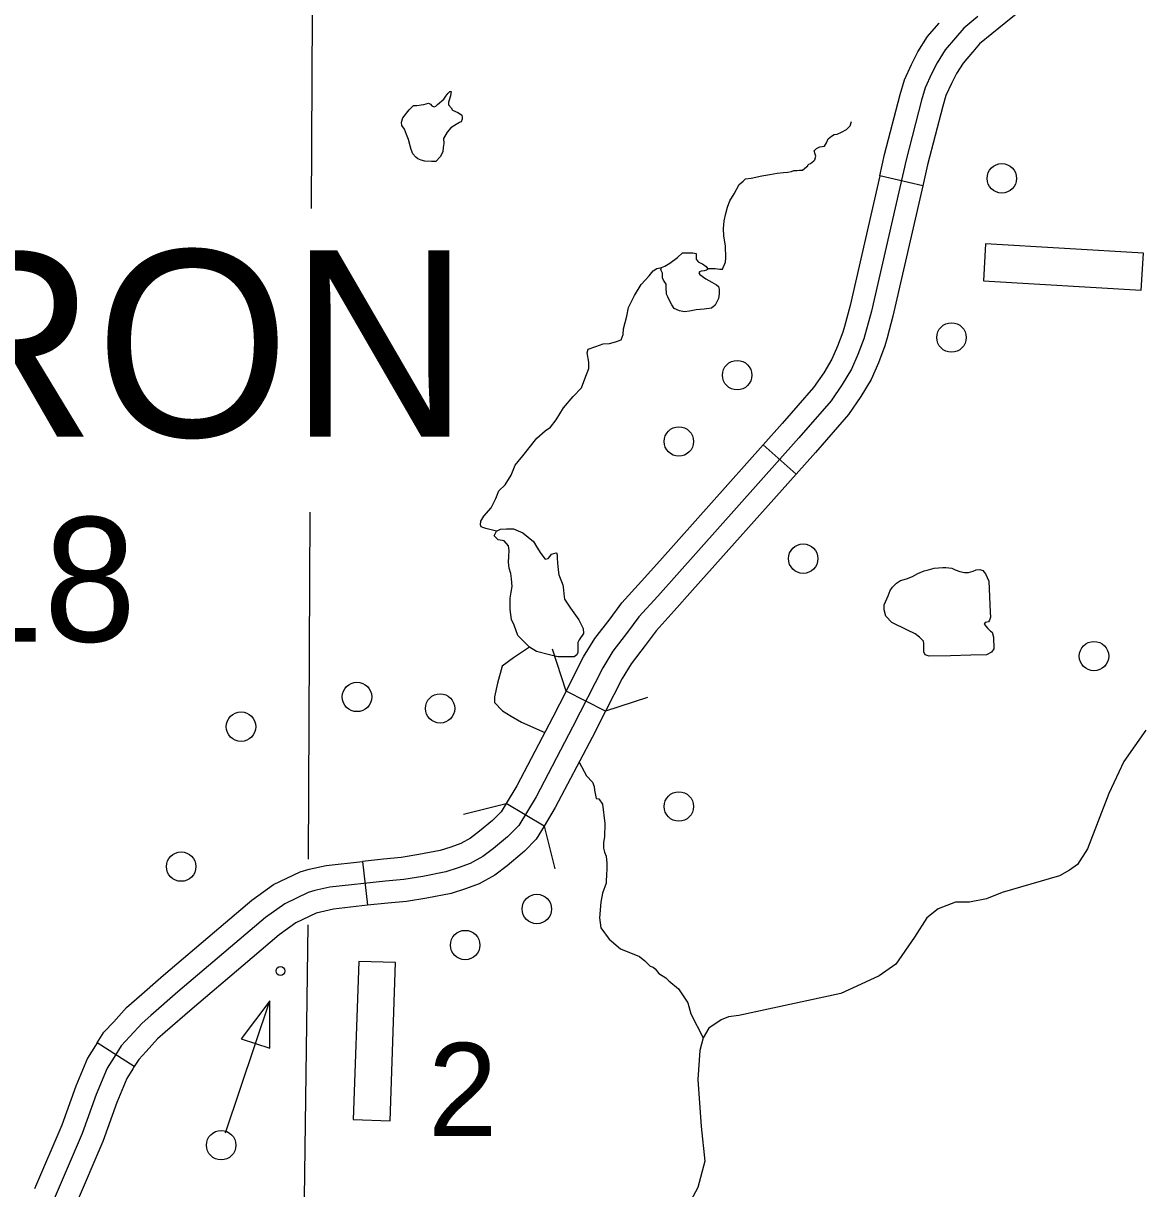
# Model space of a CAD drawing. Extents: x 1382482 to 1385815, y 1168351 to 1170484.
# Drawn here: x 1384663.8 to 1384816.3, y 1169309.6 to 1169468 of the extents above; entities that cross this region are included whole.
import ezdxf

# ---------------------------------------------------------------- set-up
doc = ezdxf.new("R2010")
doc.units = 0
for name, color, linetype in [('35', 7, 'Continuous'), ('38', 7, 'Continuous'), ('5', 7, 'Continuous'), ('57', 7, 'Continuous'), ('6', 7, 'Continuous'), ('Default', 7, 'Continuous')]:
    doc.layers.add(name, color=color, linetype=linetype)

msp = doc.modelspace()

# ---------------------------------------------------------------- linework, layer by layer
at = {"layer": '35'}
for points in [[(1384716.23, 1169456.21), (1384716.83, 1169456.77), (1384717.26, 1169456.79), (1384717.88, 1169456.86), (1384718.23, 1169456.94), (1384718.85, 1169457.09), (1384719.15, 1169456.99), (1384719.32, 1169456.75), (1384719.64, 1169456.62), (1384719.87, 1169456.71), (1384720.09, 1169456.94), (1384720.94, 1169457.63), (1384721.24, 1169458.06), (1384721.5, 1169458.44), (1384721.78, 1169458.68), (1384721.93, 1169458.68), (1384721.89, 1169458.44), (1384721.84, 1169458.12), (1384721.69, 1169457.52), (1384721.59, 1169457.24), (1384721.59, 1169456.9), (1384721.95, 1169456.47), (1384722.14, 1169456.15), (1384722.83, 1169455.83), (1384723.09, 1169455.72), (1384723.41, 1169455.46), (1384723.45, 1169455.19), (1384723.45, 1169454.93), (1384723.32, 1169454.59), (1384723.09, 1169454.46), (1384722.61, 1169454.2), (1384721.91, 1169453.77), (1384721.39, 1169453.15)], [(1384721.39, 1169453.15), (1384720.9, 1169452.32), (1384720.97, 1169451.65), (1384720.88, 1169451.07), (1384720.82, 1169450.5), (1384720.45, 1169449.83), (1384719.87, 1169449.19), (1384719.27, 1169449.19), (1384718.35, 1169449.21), (1384717.86, 1169449.36), (1384717.43, 1169449.55), (1384717.15, 1169449.79), (1384716.75, 1169450.22), (1384716.51, 1169450.8), (1384716.38, 1169451.31), (1384716.13, 1169452.19), (1384715.87, 1169452.87), (1384715.59, 1169453.56), (1384715.25, 1169454.09), (1384715.21, 1169454.52), (1384715.4, 1169455.12), (1384716.23, 1169456.21)], [(1384756.76, 1169434.64), (1384757.83, 1169434.64), (1384758.43, 1169434.56), (1384758.82, 1169434.56), (1384758.9, 1169434.77), (1384759.2, 1169435.5), (1384759.24, 1169436.1), (1384759.2, 1169437.73), (1384758.99, 1169439.05), (1384758.94, 1169440.08), (1384758.99, 1169440.6), (1384759.03, 1169441.11), (1384759.24, 1169442.1), (1384759.5, 1169443), (1384759.8, 1169443.85), (1384760.4, 1169444.8), (1384761.09, 1169446.04), (1384761.6, 1169446.51), (1384761.94, 1169446.81), (1384762.71, 1169446.94), (1384764.17, 1169447.24), (1384765.24, 1169447.41), (1384766.22, 1169447.62), (1384767.08, 1169447.67), (1384767.68, 1169447.75), (1384768.19, 1169447.84), (1384768.49, 1169447.97), (1384768.92, 1169447.97), (1384769.27, 1169448.01), (1384769.69, 1169448.01), (1384769.99, 1169448.27), (1384770.42, 1169448.61), (1384770.42, 1169448.69), (1384770.55, 1169448.82), (1384770.76, 1169448.91), (1384771.19, 1169449.29), (1384771.36, 1169449.42), (1384771.49, 1169449.89), (1384771.41, 1169450.19), (1384771.28, 1169450.61), (1384771.58, 1169450.96), (1384772.01, 1169451.17), (1384772.65, 1169451.26), (1384772.95, 1169451.73), (1384773.16, 1169452.24), (1384773.59, 1169452.63), (1384773.98, 1169452.84), (1384774.4, 1169452.88), (1384774.96, 1169453.18), (1384775.65, 1169453.53), (1384776.16, 1169454.04), (1384776.33, 1169454.6)], [(1384751.19, 1169431.17), (1384751.15, 1169432.11), (1384751.15, 1169432.52), (1384750.81, 1169433.06), (1384750.66, 1169433.38), (1384750.64, 1169434), (1384750.44, 1169434.47), (1384750.51, 1169434.77), (1384750.96, 1169434.96), (1384751.66, 1169435.35), (1384752.71, 1169436.12), (1384753.35, 1169436.76), (1384754.08, 1169436.78), (1384754.79, 1169436.78), (1384755.22, 1169436.68), (1384755.24, 1169436.33), (1384755.24, 1169435.93), (1384755.5, 1169435.54), (1384755.88, 1169435.39), (1384756.1, 1169435.26), (1384756.57, 1169434.94), (1384756.76, 1169434.64), (1384756.76, 1169434.49), (1384756.63, 1169434.43), (1384756.31, 1169434.34), (1384755.9, 1169434.3), (1384755.69, 1169434.19), (1384755.58, 1169434.04), (1384755.71, 1169433.83)], [(1384728.12, 1169398.95), (1384726.67, 1169399.34), (1384726.24, 1169399.47), (1384726.02, 1169399.55), (1384725.94, 1169399.81), (1384725.98, 1169400.32), (1384726.37, 1169401.01), (1384727.39, 1169402.12), (1384727.99, 1169403.41), (1384728.42, 1169404.44), (1384729.28, 1169405.25), (1384730.09, 1169406.58), (1384730.65, 1169407.95), (1384731.68, 1169409.19), (1384733.56, 1169411.61), (1384734.72, 1169412.6), (1384735.45, 1169413.07), (1384736.22, 1169414.1), (1384737.2, 1169415.73), (1384738.53, 1169417.27), (1384739.64, 1169418.43), (1384740.11, 1169419.67), (1384740.63, 1169421.08), (1384740.63, 1169421.94), (1384740.41, 1169423.17), (1384740.54, 1169423.69), (1384741.61, 1169424.07), (1384742.6, 1169424.42), (1384743.46, 1169424.46), (1384744.27, 1169424.67), (1384745.04, 1169424.97), (1384745.3, 1169425.66), (1384745.34, 1169426.47), (1384745.81, 1169428.19), (1384746.02, 1169429.34), (1384746.84, 1169431), (1384747.77, 1169432.46), (1384748.84, 1169433.67), (1384749.4, 1169434.31), (1384749.87, 1169434.66), (1384750.51, 1169434.77)], [(1384755.71, 1169433.83), (1384756.52, 1169433.25), (1384757.36, 1169432.8), (1384758, 1169432.44), (1384758.26, 1169432.22), (1384758.34, 1169431.86), (1384758.37, 1169431.19), (1384758.28, 1169430.59), (1384757.83, 1169429.67), (1384757.32, 1169429.24), (1384756.31, 1169429.12), (1384755.24, 1169429.05), (1384754.32, 1169428.86), (1384753.63, 1169428.77), (1384752.95, 1169428.9), (1384752.26, 1169429.22), (1384751.92, 1169429.71), (1384751.62, 1169430.29), (1384751.36, 1169430.81), (1384751.19, 1169431.17)], [(1384729.96, 1169388.33), (1384729.96, 1169389.87), (1384730.09, 1169390.69), (1384730.22, 1169391.46), (1384730.14, 1169392.48), (1384730.05, 1169393.21), (1384729.84, 1169393.94), (1384729.75, 1169394.76), (1384729.79, 1169395.53), (1384729.84, 1169396.34), (1384729.75, 1169396.98), (1384729.15, 1169397.63), (1384728.34, 1169397.8), (1384727.78, 1169398.31), (1384728.12, 1169398.95), (1384728.64, 1169399.25), (1384729.45, 1169399.3), (1384730.39, 1169399.3), (1384731.68, 1169398.74), (1384733.13, 1169397.54), (1384733.6, 1169396.81), (1384734.12, 1169395.95), (1384734.72, 1169395.18), (1384735.1, 1169395.23), (1384735.4, 1169395.57), (1384735.57, 1169395.83), (1384736.22, 1169396), (1384736.26, 1169396), (1384736.35, 1169395.74), (1384736.35, 1169395.31), (1384736.39, 1169394.67), (1384736.47, 1169393.73), (1384736.56, 1169393.04), (1384737.12, 1169391.67), (1384737.2, 1169390.99), (1384737.25, 1169390.47), (1384737.33, 1169389.74)], [(1384789.79, 1169382.02), (1384786.86, 1169381.97), (1384786.32, 1169382.17), (1384786.17, 1169382.58), (1384786.17, 1169383.04), (1384786.17, 1169383.25), (1384786.17, 1169383.45), (1384786.17, 1169383.71), (1384786.12, 1169384.01), (1384785.56, 1169384.55), (1384784.97, 1169385.03), (1384783.92, 1169385.52), (1384781.83, 1169386.57), (1384781.01, 1169387.43), (1384780.76, 1169388.28), (1384780.78, 1169388.97), (1384781.29, 1169390.19), (1384781.6, 1169390.88), (1384781.91, 1169391.37), (1384782.44, 1169391.88), (1384783, 1169392.24), (1384783.82, 1169392.49), (1384784.61, 1169392.82), (1384785.35, 1169393.21), (1384786.19, 1169393.56), (1384786.63, 1169393.67), (1384787.55, 1169393.95)], [(1384787.55, 1169393.95), (1384788.72, 1169394.02), (1384789.13, 1169394.02), (1384789.95, 1169393.92), (1384790.41, 1169393.72), (1384791.05, 1169393.49), (1384791.66, 1169393.36), (1384792.22, 1169393.33), (1384792.86, 1169393.51), (1384793.27, 1169393.72), (1384793.78, 1169393.77), (1384794.16, 1169393.61), (1384794.52, 1169393.15), (1384795, 1169392.16), (1384795.16, 1169387.94), (1384795.21, 1169387.28), (1384795.08, 1169386.87), (1384794.93, 1169386.64), (1384794.49, 1169386.54), (1384794.36, 1169386.34), (1384794.85, 1169385.75), (1384795.23, 1169385.39), (1384795.46, 1169385.26), (1384795.64, 1169384.57), (1384795.67, 1169382.99), (1384795.33, 1169382.51), (1384794.67, 1169382.15), (1384792.53, 1169382.12), (1384789.79, 1169382.02)], [(1384737.33, 1169389.74), (1384738.14, 1169388.5), (1384739.3, 1169386.92), (1384739.86, 1169385.72), (1384739.9, 1169385.07), (1384739.34, 1169384.22), (1384739.13, 1169383.83), (1384739.13, 1169383.57), (1384739.13, 1169383.02), (1384739.13, 1169382.46), (1384739, 1169382.16), (1384738.66, 1169381.9), (1384737.72, 1169381.9), (1384736.43, 1169381.9), (1384735.32, 1169382.16), (1384733.52, 1169382.63), (1384732.58, 1169383.19), (1384731.93, 1169383.83), (1384731.01, 1169384.8), (1384730.5, 1169386.17), (1384730.14, 1169386.96), (1384729.96, 1169388.33)], [(1384732.58, 1169383.19), (1384730.4, 1169381.75), (1384728.86, 1169380.63), (1384728.25, 1169378.33), (1384727.84, 1169376.44), (1384727.84, 1169375.68), (1384728.92, 1169374.55), (1384730.09, 1169373.84), (1384731.52, 1169373.02), (1384734.65, 1169371.59)], [(1384816.33, 1169371.94), (1384813.31, 1169367.67), (1384811.31, 1169363.33)], [(1384739.32, 1169367.57), (1384740.33, 1169365.72), (1384741.14, 1169364.85), (1384741.35, 1169364.29), (1384741.4, 1169363.78), (1384741.65, 1169362.65)], [(1384741.65, 1169362.65), (1384742.01, 1169362.6), (1384742.52, 1169361.89), (1384742.83, 1169359.23), (1384742.78, 1169357.44), (1384742.62, 1169356.68), (1384742.62, 1169355.91), (1384742.78, 1169355.35), (1384742.98, 1169354.79), (1384743.08, 1169353.87), (1384743.08, 1169353.41), (1384743.08, 1169352.8), (1384743.03, 1169352.54)], [(1384811.31, 1169363.33), (1384808.41, 1169355.8), (1384807.04, 1169353.69), (1384805.95, 1169352.89), (1384804.59, 1169352.15), (1384796.82, 1169349.85), (1384794.66, 1169349.01), (1384792.38, 1169348.56), (1384790.44, 1169348.56), (1384788.1, 1169347.64), (1384786.56, 1169346.42), (1384784.88, 1169343.79), (1384782.33, 1169340.15), (1384780.09, 1169338.54), (1384777.04, 1169337.14), (1384774.86, 1169336.13), (1384761.04, 1169333.18), (1384759.6, 1169332.99), (1384758.61, 1169332.57), (1384756.97, 1169331.43), (1384756.16, 1169330.11)], [(1384743.03, 1169352.54), (1384743.01, 1169351.12), (1384742.5, 1169349.8), (1384742.29, 1169348.57), (1384742.09, 1169346.42), (1384742.29, 1169345.05), (1384743.42, 1169343.51), (1384744.95, 1169342.24), (1384747.55, 1169341.16), (1384748.27, 1169340.6), (1384748.98, 1169339.87), (1384749.39, 1169339.73), (1384749.65, 1169339.48), (1384750.16, 1169338.87), (1384751.12, 1169338.29), (1384751.53, 1169337.89), (1384752.81, 1169336.77), (1384753.48, 1169335.85), (1384754.09, 1169334.88), (1384754.5, 1169333.4), (1384756.16, 1169330.11)], [(1384756.16, 1169330.11), (1384755.72, 1169328.41), (1384755.47, 1169324.49), (1384755.92, 1169318.1), (1384756.39, 1169313.38), (1384755.46, 1169309.78), (1384753.92, 1169306.93)]]:
    msp.add_lwpolyline(points, dxfattribs=at)
at = {"layer": '38'}
for points in [[(1384737.57, 1169377.24), (1384735.72, 1169382.95)], [(1384748.62, 1169376.36), (1384742.91, 1169374.51)], [(1384723.6, 1169360.5), (1384729.42, 1169361.96)], [(1384734.57, 1169358.88), (1384736.04, 1169353.07)]]:
    msp.add_lwpolyline(points, dxfattribs=at)
at = {"layer": '5'}
for points in [[(1384703.1, 1169478.17), (1384702.94, 1169442.8)], [(1384702.75, 1169401.55), (1384702.54, 1169354.39)], [(1384702.46, 1169345.47), (1384701.43, 1169267.8)]]:
    msp.add_lwpolyline(points, dxfattribs=at)
at = {"layer": '57'}
for p, q in [((1384794.53, 1169437.98), (1384794.24, 1169432.99)), ((1384816, 1169436.71), (1384794.53, 1169437.98)), ((1384815.7, 1169431.72), (1384816, 1169436.71)), ((1384794.24, 1169432.99), (1384815.7, 1169431.72)), ((1384709.4, 1169340.51), (1384708.64, 1169319.03)), ((1384714.4, 1169340.34), (1384709.4, 1169340.51)), ((1384713.64, 1169318.85), (1384714.4, 1169340.34)), ((1384708.64, 1169319.03), (1384713.64, 1169318.85))]:
    msp.add_line(p, q, dxfattribs=at)
at = {"layer": 'Default'}
for p, q in [((1384786.01, 1169445.88), (1384780.17, 1169447.22)), ((1384764.32, 1169410.69), (1384768.8, 1169406.7)), ((1384742.91, 1169374.51), (1384737.57, 1169377.24)), ((1384734.57, 1169358.88), (1384729.42, 1169361.96)), ((1384709.9, 1169354.1), (1384710.56, 1169348.14)), ((1384678.9, 1169326.23), (1384673.84, 1169329.47)), ((1384678.9, 1169326.23), (1384678.9, 1169326.23))]:
    msp.add_line(p, q, dxfattribs=at)
for points in [[(1384808.6, 1169477.22), (1384802.17, 1169472.01), (1384798.23, 1169468.83), (1384795.39, 1169466.54), (1384793.7, 1169465.15), (1384792.82, 1169464.1)], [(1384793.5, 1169468.87), (1384791.58, 1169467.29), (1384790.47, 1169465.97), (1384789.07, 1169464.36), (1384787.96, 1169462.61), (1384787.2, 1169461.08), (1384786.34, 1169459.2), (1384785.83, 1169457.5), (1384783.75, 1169449.42), (1384779.04, 1169428.87), (1384778.02, 1169425.08), (1384777.21, 1169422.95), (1384776.32, 1169420.95), (1384775.08, 1169418.87), (1384773.55, 1169416.65), (1384769.17, 1169411.63), (1384750.03, 1169390.14), (1384747.45, 1169387.31), (1384745.92, 1169385.22), (1384743.92, 1169382.67), (1384742.56, 1169380.41), (1384738.43, 1169372.32), (1384733.47, 1169362.88), (1384731.12, 1169358.96), (1384729.59, 1169357.43), (1384727.68, 1169355.85), (1384726.23, 1169354.75), (1384724.53, 1169353.81), (1384722.91, 1169353.21), (1384721.2, 1169352.66), (1384718.1, 1169352.06), (1384715.5, 1169351.64), (1384713.03, 1169351.43), (1384705.45, 1169350.59), (1384703.43, 1169350.13), (1384702.52, 1169349.86)], [(1384780.17, 1169447.22), (1384780.83, 1169450.13), (1384782.94, 1169458.3), (1384783.53, 1169460.26), (1384784.49, 1169462.37), (1384785.35, 1169464.09), (1384786.66, 1169466.15), (1384788.19, 1169467.92), (1384788.22, 1169467.96)], [(1384792.82, 1169464.1), (1384792.76, 1169464.03), (1384791.48, 1169462.56), (1384790.58, 1169461.13), (1384789.9, 1169459.78), (1384789.16, 1169458.15), (1384788.72, 1169456.69), (1384786.66, 1169448.71), (1384786.01, 1169445.88)], [(1384780.17, 1169447.22), (1384776.13, 1169429.6), (1384775.37, 1169426.77)], [(1384786.01, 1169445.88), (1384781.95, 1169428.15), (1384781.16, 1169425.21)], [(1384775.37, 1169426.77), (1384775.16, 1169426.01), (1384774.44, 1169424.1), (1384773.65, 1169422.33), (1384772.56, 1169420.49), (1384771.18, 1169418.5), (1384766.91, 1169413.61), (1384764.32, 1169410.69)], [(1384781.16, 1169425.21), (1384780.88, 1169424.16), (1384779.99, 1169421.81), (1384778.99, 1169419.57), (1384777.61, 1169417.25), (1384775.92, 1169414.81), (1384771.42, 1169409.64), (1384768.8, 1169406.7)], [(1384750.27, 1169394.92), (1384764.32, 1169410.69)], [(1384768.8, 1169406.7), (1384754.75, 1169390.93)], [(1384737.57, 1169377.24), (1384739.93, 1169381.87), (1384741.44, 1169384.37), (1384743.53, 1169387.03), (1384745.13, 1169389.21), (1384747.8, 1169392.15), (1384750.27, 1169394.92)], [(1384754.75, 1169390.93), (1384752.26, 1169388.13), (1384749.78, 1169385.41), (1384748.31, 1169383.41), (1384746.39, 1169380.96), (1384745.18, 1169378.95), (1384742.91, 1169374.51)], [(1384737.57, 1169377.24), (1384735.76, 1169373.7), (1384730.85, 1169364.35), (1384729.42, 1169361.96)], [(1384742.91, 1169374.51), (1384741.09, 1169370.94), (1384736.08, 1169361.41), (1384734.57, 1169358.88)], [(1384729.42, 1169361.96), (1384728.74, 1169360.82), (1384727.66, 1169359.74)], [(1384727.66, 1169359.74), (1384727.57, 1169359.65), (1384725.81, 1169358.21), (1384724.58, 1169357.27), (1384723.28, 1169356.55), (1384721.92, 1169356.05), (1384720.45, 1169355.57), (1384717.57, 1169355.02), (1384715.13, 1169354.62), (1384712.74, 1169354.41), (1384709.9, 1169354.1)], [(1384734.57, 1169358.88), (1384733.51, 1169357.11), (1384731.9, 1169355.5)], [(1384689.79, 1169344.53), (1384694.87, 1169348.85), (1384697.8, 1169350.95), (1384701.45, 1169352.67), (1384702.67, 1169353.03), (1384704.95, 1169353.56), (1384709.9, 1169354.1)], [(1384731.9, 1169355.5), (1384731.61, 1169355.21), (1384729.54, 1169353.5), (1384727.87, 1169352.23), (1384725.77, 1169351.07), (1384723.89, 1169350.38), (1384721.95, 1169349.75), (1384718.62, 1169349.11), (1384715.87, 1169348.66), (1384713.32, 1169348.44), (1384710.56, 1169348.14)], [(1384702.52, 1169349.86), (1384699.33, 1169348.35), (1384696.72, 1169346.49), (1384684.81, 1169336.36), (1384681.15, 1169333.15), (1384679.95, 1169332.12), (1384678.31, 1169330.29), (1384677.12, 1169329.03), (1384676.15, 1169327.51), (1384675.22, 1169325.99), (1384673.74, 1169322.45), (1384671.83, 1169317.15), (1384667.76, 1169307.64)], [(1384710.56, 1169348.14), (1384705.96, 1169347.63), (1384704.19, 1169347.22), (1384703.59, 1169347.05), (1384700.85, 1169345.76), (1384698.57, 1169344.12), (1384693.67, 1169339.96)], [(1384673.84, 1169329.47), (1384674.75, 1169330.88), (1384676.1, 1169332.32), (1384677.84, 1169334.27), (1384679.18, 1169335.42), (1384682.85, 1169338.64), (1384689.79, 1169344.53)], [(1384693.67, 1169339.96), (1384686.77, 1169334.09), (1384683.11, 1169330.88), (1384682.05, 1169329.97), (1384680.52, 1169328.27), (1384679.5, 1169327.18), (1384678.9, 1169326.23)], [(1384691.31, 1169317.22), (1384697.29, 1169335.16)], [(1384673.85, 1169329.47), (1384673.61, 1169329.1), (1384672.54, 1169327.36), (1384670.94, 1169323.54), (1384669.04, 1169318.25), (1384665.35, 1169309.63)], [(1384678.9, 1169326.23), (1384678.69, 1169325.91), (1384677.9, 1169324.62), (1384676.54, 1169321.36), (1384674.63, 1169316.05), (1384670.86, 1169307.27)]]:
    msp.add_lwpolyline(points, dxfattribs=at)
msp.add_lwpolyline([(1384693.42, 1169330), (1384697.29, 1169328.71), (1384697.29, 1169335.16)], close=True, dxfattribs=at)
for centre, radius in [((1384796.75, 1169446.89), 2), ((1384789.92, 1169425.27), 2), ((1384760.79, 1169420.16), 2), ((1384752.88, 1169411.15), 2), ((1384769.77, 1169395.23), 2), ((1384809.27, 1169381.99), 2), ((1384709.15, 1169376.44), 2), ((1384720.44, 1169374.88), 2), ((1384693.4, 1169372.4), 2), ((1384752.88, 1169361.56), 2), ((1384685.27, 1169353.39), 2), ((1384733.58, 1169347.63), 2), ((1384723.85, 1169342.73), 2), ((1384698.75, 1169339.21), 0.6), ((1384690.7, 1169315.54), 2)]:
    msp.add_circle(centre, radius, dxfattribs=at)

# ---------------------------------------------------------------- texts
at = {"layer": '57'}
msp.add_text('2', height=12.67, dxfattribs=at).set_placement((1384718.8, 1169316.77))
at = {"layer": '6'}
for s, height, p in [('WALDRON', 25.344, (1384551.24, 1169411.79)), ('Pop.  3,618', 16.896, (1384563.58, 1169383.96))]:
    msp.add_text(s, height=height, dxfattribs=at).set_placement(p)

doc.saveas('drawing.dxf')
